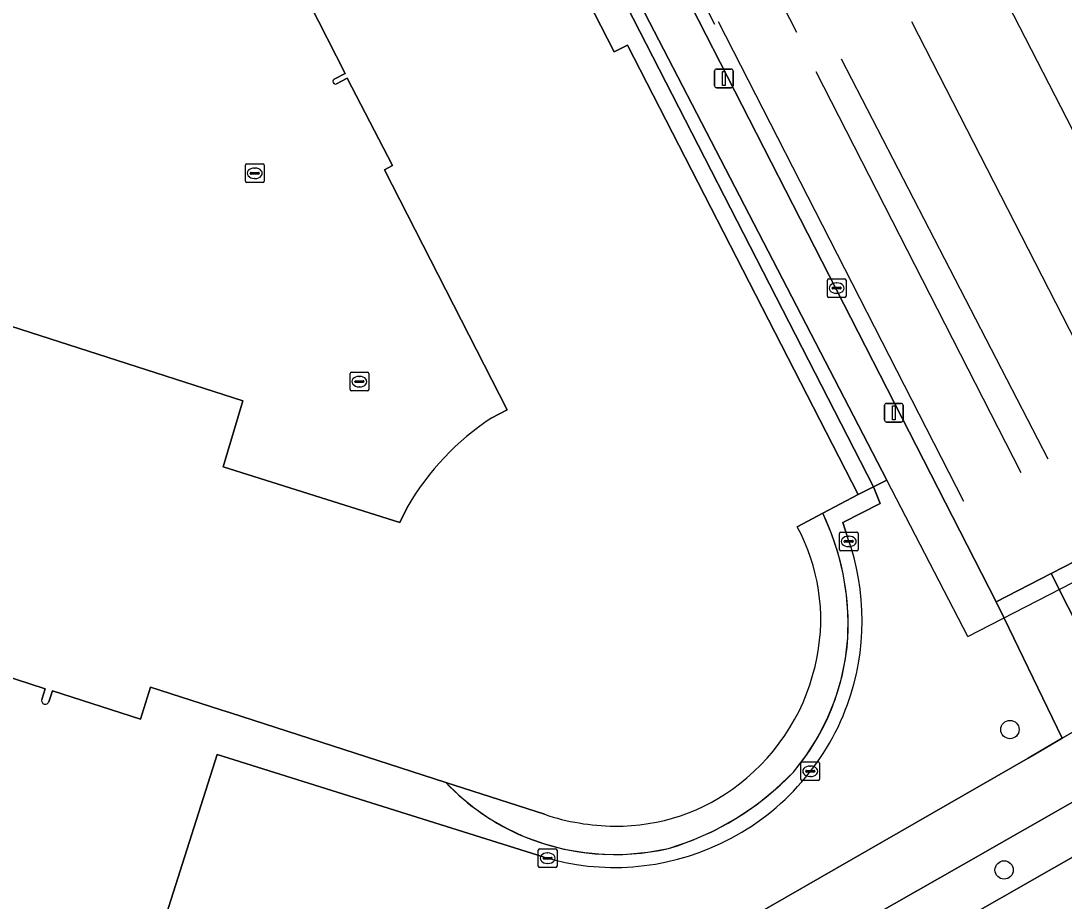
# Model space of a CAD drawing. Extents: x 158455 to 159797, y 387218 to 388672.
# Drawn here: x 159115.3 to 159171.1, y 387429.8 to 387476.9 of the extents above; entities that cross this region are included whole.
import ezdxf

# ---------------------------------------------------------------- set-up
doc = ezdxf.new("R2010")
doc.units = 0
for name, color, linetype in [('IMGEO_Berm_groen', 7, 'Continuous'), ('IMGEO_Boom', 7, 'Continuous'), ('IMGEO_Erf', 7, 'Continuous'), ('IMGEO_Fietspad_gesloten', 7, 'Continuous'), ('IMGEO_Groenvoorziening', 7, 'Continuous'), ('IMGEO_Hek', 7, 'Continuous'), ('IMGEO_Kolk', 7, 'Continuous'), ('IMGEO_Lichtmast', 7, 'Continuous'), ('IMGEO_Pand', 7, 'Continuous'), ('IMGEO_Pand_overbouw', 7, 'Continuous'), ('IMGEO_Voetpad_open', 7, 'Continuous')]:
    doc.layers.add(name, color=color, linetype=linetype)

msp = doc.modelspace()

# ---------------------------------------------------------------- linework, layer by layer
at = {"layer": 'IMGEO_Berm_groen'}
for points in [[(159234.24, 387468.767), (159238.056, 387471.25), (159237.061, 387472.889), (159226.818, 387466.995), (159215.875, 387460.73), (159203.995, 387453.943), (159193.692, 387447.889), (159181.973, 387441.041), (159175.674, 387437.482), (159165.721, 387431.786), (159149.54, 387422.59), (159144.206, 387419.576), (159137.933, 387415.973)], [(159138.856, 387413.418), (159148.579, 387419.037), (159159.159, 387425.116), (159181.898, 387438.082), (159208.553, 387453.551)]]:
    msp.add_lwpolyline(points, dxfattribs=at)
at = {"layer": 'IMGEO_Boom'}
for centre in [(159168.185, 387438.988), (159167.877, 387431.484)]:
    msp.add_circle(centre, 0.489, dxfattribs=at)
at = {"layer": 'IMGEO_Erf'}
for points in [[(159132.066, 387473.751), (159132.661, 387474.056), (159130.746, 387477.79), (159130.181, 387477.5)], [(159134.758, 387468.904), (159135.186, 387469.133), (159132.768, 387473.801), (159132.195, 387473.507)], [(159140.453, 387455.622), (159141.314, 387456.074), (159134.758, 387468.904)], [(159095.139, 387447.447), (159095.362, 387448.115), (159089.702, 387459.147), (159089.619, 387459.296), (159100.813, 387465.029), (159127.189, 387456.559), (159126.136, 387453.031), (159135.585, 387450.056), (159136.004, 387450.928)], [(159159.513, 387449.265), (159159.251, 387450.057), (159161.259, 387451.075), (159160.9, 387451.958), (159160.08, 387451.556), (159158.181, 387450.55)], [(159116.44, 387440.602), (159116.623, 387441.172), (159112.722, 387442.423), (159112.539, 387441.853)], [(159138.028, 387436.163), (159126.522, 387439.878), (159126.015, 387440.042), (159122.258, 387441.255), (159121.711, 387439.542), (159117.01, 387441.053), (159116.825, 387440.478)], [(159119.758, 387418.613), (159125.817, 387437.663), (159143.233, 387432.181)]]:
    msp.add_lwpolyline(points, dxfattribs=at)
for centre, radius, start, end in [((159132.129, 387473.628), 0.138, 117.2208, 298.5089), ((159148.205, 387443.82), 14.12, 123.2962, 149.7737), ((159145.787, 387444.583), 13.756, 357.1, 25.7083), ((159147.05, 387444.805), 13.237, 340.194, 19.6907), ((159147.101, 387444.749), 12.454, 319.8203, 356.0298), ((159116.633, 387440.541), 0.202, 162.3259, 341.9689), ((159147.058, 387444.884), 13.257, 295.2428, 339.8629), ((159145.577, 387447.259), 15.266, 286.5985, 316.3106), ((159147.059, 387444.743), 12.457, 223.5324, 247.0259), ((159147.08, 387445.103), 12.797, 247.5691, 282.9048), ((159147.05, 387444.813), 13.196, 253.1873, 295.4048)]:
    msp.add_arc(centre, radius, start, end, dxfattribs=at)
at = {"layer": 'IMGEO_Fietspad_gesloten'}
msp.add_lwpolyline([(159225.326, 387463.075), (159208.553, 387453.551), (159181.898, 387438.082), (159159.159, 387425.116), (159148.579, 387419.037), (159138.856, 387413.418), (159133.165, 387410.259), (159124.549, 387405.346), (159126.047, 387402.744), (159128.76, 387404.181), (159128.899, 387404.242), (159134.694, 387407.556), (159139.747, 387410.516), (159152.074, 387417.429), (159157.86, 387420.674), (159190.566, 387439.792), (159218.704, 387455.788), (159227.21, 387460.67)], dxfattribs=at)
at = {"layer": 'IMGEO_Groenvoorziening'}
for points in [[(159181.83, 387517.056), (159167.842, 387544.44), (159152.431, 387536.583), (159178.552, 387485.484), (159192.307, 387458.609), (159189.892, 387457.367), (159170.383, 387447.329), (159173.973, 387440.238), (159212.144, 387462.192), (159250.692, 387484.096), (159270.982, 387495.792), (159273.219, 387497.081), (159271.685, 387500), (159182.93, 387672.441)], [(159169.155, 387437.467), (159170.983, 387438.519), (159167.872, 387444.948), (159167.45, 387445.82), (159128.252, 387522.415), (159133.657, 387525.085), (159130.188, 387531.865), (159119.81, 387525.491), (159123.068, 387526.158), (159123.276, 387526.283), (159161.61, 387452.318), (159160.9, 387451.958), (159161.259, 387451.075), (159159.251, 387450.057), (159159.513, 387449.265)], [(159143.233, 387432.181), (159125.817, 387437.663), (159119.758, 387418.613)], [(159120.193, 387414.838), (159122.588, 387410.663), (159135.963, 387418.368), (159145.095, 387423.629), (159169.155, 387437.467)]]:
    msp.add_lwpolyline(points, dxfattribs=at)
msp.add_lwpolyline([(159108.669, 387518.647), (159110.177, 387515.573), (159124.499, 387522.899), (159136.249, 387500), (159160.9, 387451.958), (159161.61, 387452.318), (159123.276, 387526.283), (159123.068, 387526.158), (159119.81, 387525.491)], close=True, dxfattribs=at)
for centre, radius, start, end in [((159147.05, 387444.805), 13.237, 340.194, 19.6907), ((159147.058, 387444.884), 13.257, 295.2428, 339.8629), ((159147.05, 387444.813), 13.196, 253.1873, 295.4048)]:
    msp.add_arc(centre, radius, start, end, dxfattribs=at)
at = {"layer": 'IMGEO_Hek'}
for points in [[(159161.61, 387452.318), (159123.276, 387526.283)], [(159165.944, 387443.956), (159270.015, 387497.509)], [(159142.501, 387495.955), (159152.392, 387476.692)], [(159156.798, 387476.237), (159153.506, 387482.684)], [(159167.427, 387479.03), (159178.437, 387457.609)], [(159165.729, 387451.182), (159152.605, 387476.812)], [(159173.93, 387455.367), (159162.936, 387476.811)], [(159170.231, 387453.443), (159159.177, 387474.826)], [(159168.789, 387452.708), (159157.824, 387474.149)], [(159160.9, 387451.958), (159160.08, 387451.556)], [(159161.61, 387452.318), (159160.9, 387451.958)], [(159165.944, 387443.956), (159161.61, 387452.318)]]:
    msp.add_lwpolyline(points, dxfattribs=at)
at = {"layer": 'IMGEO_Kolk'}
for p, q in [((159127.324, 387468.293), (159127.324, 387469.145)), ((159127.399, 387469.219), (159128.251, 387469.219)), ((159128.325, 387469.145), (159128.325, 387468.293)), ((159127.583, 387468.713), (159127.583, 387468.725)), ((159128.021, 387468.676), (159127.623, 387468.676)), ((159127.626, 387468.762), (159128.024, 387468.762)), ((159127.812, 387468.999), (159127.837, 387468.999)), ((159128.067, 387468.725), (159128.067, 387468.713)), ((159128.251, 387468.219), (159127.399, 387468.219)), ((159127.835, 387468.439), (159127.81, 387468.439)), ((159158.427, 387462.156), (159158.427, 387463.008)), ((159158.502, 387463.082), (159159.354, 387463.082)), ((159159.428, 387463.008), (159159.428, 387462.156)), ((159158.686, 387462.576), (159158.686, 387462.588)), ((159159.124, 387462.539), (159158.726, 387462.539)), ((159158.729, 387462.625), (159159.127, 387462.625)), ((159158.915, 387462.862), (159158.94, 387462.862)), ((159159.17, 387462.588), (159159.17, 387462.576)), ((159159.354, 387462.082), (159158.502, 387462.082)), ((159158.938, 387462.302), (159158.913, 387462.302)), ((159132.915, 387457.157), (159132.915, 387458.009)), ((159132.99, 387458.083), (159133.842, 387458.083)), ((159133.916, 387458.009), (159133.916, 387457.157)), ((159133.174, 387457.577), (159133.174, 387457.589)), ((159133.612, 387457.54), (159133.214, 387457.54)), ((159133.217, 387457.626), (159133.615, 387457.626)), ((159133.403, 387457.863), (159133.428, 387457.863)), ((159133.658, 387457.589), (159133.658, 387457.577)), ((159133.842, 387457.083), (159132.99, 387457.083)), ((159133.426, 387457.303), (159133.401, 387457.303)), ((159159.146, 387449.543), (159159.998, 387449.543)), ((159159.071, 387448.617), (159159.071, 387449.469)), ((159159.33, 387449.037), (159159.33, 387449.049)), ((159159.768, 387449), (159159.37, 387449)), ((159159.373, 387449.086), (159159.771, 387449.086)), ((159159.559, 387449.323), (159159.584, 387449.323)), ((159159.814, 387449.049), (159159.814, 387449.037)), ((159160.072, 387449.469), (159160.072, 387448.617)), ((159159.998, 387448.543), (159159.146, 387448.543)), ((159159.582, 387448.763), (159159.557, 387448.763)), ((159157.011, 387436.331), (159157.011, 387437.183)), ((159157.086, 387437.257), (159157.938, 387437.257)), ((159157.27, 387436.751), (159157.27, 387436.763)), ((159157.708, 387436.714), (159157.31, 387436.714)), ((159157.313, 387436.8), (159157.711, 387436.8)), ((159157.499, 387437.037), (159157.524, 387437.037)), ((159157.754, 387436.763), (159157.754, 387436.751)), ((159158.012, 387437.183), (159158.012, 387436.331)), ((159157.938, 387436.257), (159157.086, 387436.257)), ((159157.522, 387436.477), (159157.497, 387436.477)), ((159142.979, 387431.686), (159142.979, 387432.538)), ((159143.054, 387432.612), (159143.906, 387432.612)), ((159143.467, 387432.392), (159143.492, 387432.392)), ((159143.98, 387432.538), (159143.98, 387431.686)), ((159143.238, 387432.106), (159143.238, 387432.118)), ((159143.676, 387432.069), (159143.278, 387432.069)), ((159143.281, 387432.155), (159143.679, 387432.155)), ((159143.49, 387431.832), (159143.465, 387431.832)), ((159143.722, 387432.118), (159143.722, 387432.106)), ((159143.906, 387431.612), (159143.054, 387431.612))]:
    msp.add_line(p, q, dxfattribs=at)
for points in [[(159127.324, 387468.293), (159127.324, 387469.145)], [(159127.399, 387469.219), (159128.251, 387469.219)], [(159128.325, 387469.145), (159128.325, 387468.293)], [(159128.251, 387468.219), (159127.399, 387468.219)], [(159158.427, 387462.156), (159158.427, 387463.008)], [(159158.502, 387463.082), (159159.354, 387463.082)], [(159159.428, 387463.008), (159159.428, 387462.156)], [(159159.354, 387462.082), (159158.502, 387462.082)], [(159132.915, 387457.157), (159132.915, 387458.009)], [(159132.99, 387458.083), (159133.842, 387458.083)], [(159133.916, 387458.009), (159133.916, 387457.157)], [(159133.842, 387457.083), (159132.99, 387457.083)], [(159159.146, 387449.543), (159159.998, 387449.543)], [(159159.071, 387448.617), (159159.071, 387449.469)], [(159160.072, 387449.469), (159160.072, 387448.617)], [(159159.998, 387448.543), (159159.146, 387448.543)], [(159157.011, 387436.331), (159157.011, 387437.183)], [(159157.086, 387437.257), (159157.938, 387437.257)], [(159158.012, 387437.183), (159158.012, 387436.331)], [(159157.938, 387436.257), (159157.086, 387436.257)], [(159142.979, 387431.686), (159142.979, 387432.538)], [(159143.054, 387432.612), (159143.906, 387432.612)], [(159143.98, 387432.538), (159143.98, 387431.686)], [(159143.906, 387431.612), (159143.054, 387431.612)]]:
    msp.add_lwpolyline(points, dxfattribs=at)
for centre, radius, start, end in [((159127.401, 387469.143), 0.0765, 91.552, 178.448), ((159127.401, 387469.143), 0.0765, 91.552, 178.448), ((159128.249, 387469.143), 0.0765, 1.552, 88.448), ((159128.249, 387469.143), 0.0765, 1.552, 88.448), ((159127.623, 387468.722), 0.0403, 85.8775, 175.7526), ((159127.62, 387468.712), 0.0366, 178.938, 274.7102), ((159128.024, 387468.719), 0.043, 264.8664, 352.4533), ((159128.028, 387468.724), 0.0386, 1.7309, 96.639), ((159127.401, 387468.295), 0.0765, 181.552, 268.448), ((159127.401, 387468.295), 0.0765, 181.552, 268.448), ((159128.249, 387468.295), 0.0765, 271.552, 358.448), ((159128.249, 387468.295), 0.0765, 271.552, 358.448), ((159158.504, 387463.006), 0.0765, 91.552, 178.448), ((159158.504, 387463.006), 0.0765, 91.552, 178.448), ((159159.352, 387463.006), 0.0765, 1.552, 88.448), ((159159.352, 387463.006), 0.0765, 1.552, 88.448), ((159158.726, 387462.585), 0.0403, 85.8775, 175.7526), ((159158.723, 387462.575), 0.0366, 178.938, 274.7102), ((159159.127, 387462.582), 0.043, 264.8664, 352.4533), ((159159.131, 387462.587), 0.0386, 1.7309, 96.639), ((159158.504, 387462.158), 0.0765, 181.552, 268.448), ((159158.504, 387462.158), 0.0765, 181.552, 268.448), ((159159.352, 387462.158), 0.0765, 271.552, 358.448), ((159159.352, 387462.158), 0.0765, 271.552, 358.448), ((159132.992, 387458.007), 0.0765, 91.552, 178.448), ((159132.992, 387458.007), 0.0765, 91.552, 178.448), ((159133.84, 387458.007), 0.0765, 1.552, 88.448), ((159133.84, 387458.007), 0.0765, 1.552, 88.448), ((159133.214, 387457.586), 0.0403, 85.8775, 175.7526), ((159133.211, 387457.576), 0.0366, 178.938, 274.7102), ((159133.615, 387457.583), 0.043, 264.8664, 352.4533), ((159133.619, 387457.588), 0.0386, 1.7309, 96.639), ((159132.992, 387457.159), 0.0765, 181.552, 268.448), ((159132.992, 387457.159), 0.0765, 181.552, 268.448), ((159133.84, 387457.159), 0.0765, 271.552, 358.448), ((159133.84, 387457.159), 0.0765, 271.552, 358.448), ((159159.148, 387449.467), 0.0765, 91.552, 178.448), ((159159.148, 387449.467), 0.0765, 91.552, 178.448), ((159159.996, 387449.467), 0.0765, 1.552, 88.448), ((159159.996, 387449.467), 0.0765, 1.552, 88.448), ((159159.37, 387449.046), 0.0403, 85.8775, 175.7526), ((159159.367, 387449.036), 0.0366, 178.938, 274.7102), ((159159.771, 387449.043), 0.043, 264.8664, 352.4533), ((159159.775, 387449.048), 0.0386, 1.7309, 96.639), ((159159.148, 387448.619), 0.0765, 181.552, 268.448), ((159159.148, 387448.619), 0.0765, 181.552, 268.448), ((159159.996, 387448.619), 0.0765, 271.552, 358.448), ((159159.996, 387448.619), 0.0765, 271.552, 358.448), ((159157.088, 387437.181), 0.0765, 91.552, 178.448), ((159157.088, 387437.181), 0.0765, 91.552, 178.448), ((159157.31, 387436.76), 0.0403, 85.8775, 175.7526), ((159157.307, 387436.75), 0.0366, 178.938, 274.7102), ((159157.711, 387436.757), 0.043, 264.8664, 352.4533), ((159157.715, 387436.762), 0.0386, 1.7309, 96.639), ((159157.936, 387437.181), 0.0765, 1.552, 88.448), ((159157.936, 387437.181), 0.0765, 1.552, 88.448), ((159157.088, 387436.333), 0.0765, 181.552, 268.448), ((159157.088, 387436.333), 0.0765, 181.552, 268.448), ((159157.936, 387436.333), 0.0765, 271.552, 358.448), ((159157.936, 387436.333), 0.0765, 271.552, 358.448), ((159143.056, 387432.536), 0.0765, 91.552, 178.448), ((159143.056, 387432.536), 0.0765, 91.552, 178.448), ((159143.904, 387432.536), 0.0765, 1.552, 88.448), ((159143.904, 387432.536), 0.0765, 1.552, 88.448), ((159143.278, 387432.115), 0.0403, 85.8775, 175.7526), ((159143.275, 387432.105), 0.0366, 178.938, 274.7102), ((159143.679, 387432.112), 0.043, 264.8664, 352.4533), ((159143.683, 387432.117), 0.0386, 1.7309, 96.639), ((159143.056, 387431.688), 0.0765, 181.552, 268.448), ((159143.056, 387431.688), 0.0765, 181.552, 268.448), ((159143.904, 387431.688), 0.0765, 271.552, 358.448), ((159143.904, 387431.688), 0.0765, 271.552, 358.448)]:
    msp.add_arc(centre, radius, start, end, dxfattribs=at)
for centre, major_axis, ratio, start_param, end_param in [((159127.811, 387468.719), (-0.387, 0.002), 0.722429, 4.712389, 7.853982), ((159127.836, 387468.719), (-0.39, 0.002), 0.717154, 1.570796, 4.712389), ((159158.914, 387462.582), (-0.387, 0.002), 0.722429, 4.712389, 7.853982), ((159158.939, 387462.582), (-0.39, 0.002), 0.717154, 1.570796, 4.712389), ((159133.402, 387457.583), (-0.387, 0.002), 0.722429, 4.712389, 7.853982), ((159133.427, 387457.583), (-0.39, 0.002), 0.717154, 1.570796, 4.712389), ((159159.558, 387449.043), (-0.387, 0.002), 0.722429, 4.712389, 7.853982), ((159159.583, 387449.043), (-0.39, 0.002), 0.717154, 1.570796, 4.712389), ((159157.498, 387436.757), (-0.387, 0.002), 0.722429, 4.712389, 7.853982), ((159157.523, 387436.757), (-0.39, 0.002), 0.717154, 1.570796, 4.712389), ((159143.466, 387432.112), (-0.387, 0.002), 0.722429, 4.712389, 7.853982), ((159143.491, 387432.112), (-0.39, 0.002), 0.717154, 1.570796, 4.712389)]:
    msp.add_ellipse(centre, major_axis=major_axis, ratio=ratio, start_param=start_param, end_param=end_param, dxfattribs=at)
at = {"layer": 'IMGEO_Lichtmast'}
for p, q in [((159152.401, 387473.388), (159152.401, 387474.188)), ((159152.401, 387474.188), (159152.401, 387473.388)), ((159152.501, 387474.288), (159153.291, 387474.288)), ((159153.291, 387474.288), (159152.501, 387474.288)), ((159153.391, 387474.188), (159153.391, 387473.388)), ((159153.391, 387473.388), (159153.391, 387474.188)), ((159153.291, 387473.288), (159152.501, 387473.288)), ((159152.501, 387473.288), (159153.291, 387473.288)), ((159161.486, 387455.52), (159161.486, 387456.32)), ((159161.486, 387456.32), (159161.486, 387455.52)), ((159161.586, 387456.42), (159162.376, 387456.42)), ((159162.376, 387456.42), (159161.586, 387456.42)), ((159162.476, 387456.32), (159162.476, 387455.52)), ((159162.476, 387455.52), (159162.476, 387456.32)), ((159162.376, 387455.42), (159161.586, 387455.42)), ((159161.586, 387455.42), (159162.376, 387455.42))]:
    msp.add_line(p, q, dxfattribs=at)
for points in [[(159152.821, 387474.163), (159152.971, 387474.163), (159152.971, 387473.413), (159152.821, 387473.413), (159152.821, 387474.163)], [(159161.906, 387456.295), (159162.056, 387456.295), (159162.056, 387455.545), (159161.906, 387455.545), (159161.906, 387456.295)]]:
    msp.add_lwpolyline(points, dxfattribs=at)
for centre, start, end in [((159152.501, 387474.188), 90, 180), ((159152.501, 387474.188), 90, 180), ((159153.291, 387474.188), 0, 90), ((159153.291, 387474.188), 360, 90), ((159152.501, 387473.388), 180, 270), ((159152.501, 387473.388), 180, 270), ((159153.291, 387473.388), 270, 0), ((159153.291, 387473.388), 270, 0), ((159161.586, 387456.32), 90, 180), ((159161.586, 387456.32), 90, 180), ((159162.376, 387456.32), 0, 90), ((159162.376, 387456.32), 360, 90), ((159161.586, 387455.52), 180, 270), ((159161.586, 387455.52), 180, 270), ((159162.376, 387455.52), 270, 0), ((159162.376, 387455.52), 270, 0)]:
    msp.add_arc(centre, 0.1, start, end, dxfattribs=at)
at = {"layer": 'IMGEO_Pand'}
for points in [[(159156.811, 387449.824), (159158.181, 387450.55), (159160.08, 387451.556), (159147.747, 387475.562), (159147.042, 387475.201), (159134.325, 387500), (159123.765, 387520.592), (159111.908, 387514.526), (159112, 387514.346), (159114.173, 387510.11), (159113.583, 387509.807)], [(159130.181, 387477.5), (159130.746, 387477.79), (159132.661, 387474.056), (159132.066, 387473.751)], [(159132.195, 387473.507), (159132.768, 387473.801), (159135.186, 387469.133), (159134.758, 387468.904), (159141.314, 387456.074), (159140.453, 387455.622)], [(159127.189, 387456.559), (159100.813, 387465.029), (159089.619, 387459.296), (159089.702, 387459.147), (159095.362, 387448.115), (159095.139, 387447.447)], [(159136.004, 387450.928), (159135.585, 387450.056), (159126.136, 387453.031), (159127.189, 387456.559)], [(159112.539, 387441.853), (159112.722, 387442.423), (159116.623, 387441.172), (159116.44, 387440.602)], [(159116.825, 387440.478), (159117.01, 387441.053), (159121.711, 387439.542), (159122.258, 387441.255), (159126.015, 387440.042), (159126.522, 387439.878), (159138.028, 387436.163), (159143.312, 387434.457)]]:
    msp.add_lwpolyline(points, dxfattribs=at)
for centre, radius, start, end in [((159132.129, 387473.628), 0.138, 117.2208, 298.5089), ((159148.205, 387443.82), 14.12, 123.2962, 149.7737), ((159147.814, 387444.888), 10.262, 348.6407, 28.7501), ((159146.926, 387444.897), 11.135, 307.6296, 349.4969), ((159116.633, 387440.541), 0.202, 162.3259, 341.9689), ((159147.178, 387444.471), 10.645, 269.3343, 307.9577), ((159147.161, 387445.893), 12.067, 251.3969, 269.4898)]:
    msp.add_arc(centre, radius, start, end, dxfattribs=at)
at = {"layer": 'IMGEO_Pand_overbouw'}
for points in [[(159143.312, 387434.457), (159138.028, 387436.163), (159138.761, 387435.452), (159139.55, 387434.804), (159140.39, 387434.222), (159141.274, 387433.711), (159142.197, 387433.274), (159143.257, 387432.89), (159144.346, 387432.601), (159145.457, 387432.409), (159146.58, 387432.316), (159147.707, 387432.321), (159148.829, 387432.426), (159149.938, 387432.629), (159151.185, 387433.06), (159152.389, 387433.597), (159153.543, 387434.236), (159154.638, 387434.972), (159155.665, 387435.8), (159156.616, 387436.714), (159157.302, 387437.605), (159157.904, 387438.553), (159158.419, 387439.553), (159158.841, 387440.594), (159159.168, 387441.67), (159159.397, 387442.77), (159159.525, 387443.887), (159159.535, 387445.031), (159159.45, 387446.173), (159159.271, 387447.303), (159158.998, 387448.414), (159158.634, 387449.499), (159158.181, 387450.55)], [(159158.181, 387450.55), (159156.811, 387449.824)]]:
    msp.add_lwpolyline(points, dxfattribs=at)
for centre, radius, start, end in [((159147.814, 387444.888), 10.262, 348.6407, 28.7501), ((159146.926, 387444.897), 11.135, 307.6296, 349.4969), ((159147.178, 387444.471), 10.645, 269.3343, 307.9577), ((159147.161, 387445.893), 12.067, 251.3969, 269.4898)]:
    msp.add_arc(centre, radius, start, end, dxfattribs=at)
at = {"layer": 'IMGEO_Voetpad_open'}
for points in [[(159155.38, 387548.834), (159139.324, 387544.489), (159139.992, 387543.233), (159139.101, 387542.753), (159141.541, 387537.995), (159130.188, 387531.865), (159133.657, 387525.085), (159128.252, 387522.415), (159167.45, 387445.82), (159170.383, 387447.329), (159189.892, 387457.367), (159192.307, 387458.609), (159178.552, 387485.484), (159152.431, 387536.583), (159152.117, 387537.197), (159167.529, 387545.053), (159167.842, 387544.44), (159181.83, 387517.056)], [(159105.773, 387511.152), (159112, 387514.346), (159111.908, 387514.526), (159123.765, 387520.592), (159134.325, 387500), (159147.042, 387475.201), (159147.747, 387475.562), (159160.08, 387451.556), (159160.9, 387451.958), (159136.249, 387500), (159124.499, 387522.899), (159110.177, 387515.573), (159108.669, 387518.647), (159100.98, 387513.924), (159100.182, 387513.436)], [(159261.571, 387487.033), (159272.1, 387493.043), (159276.843, 387495.751), (159275.472, 387498.379), (159273.219, 387497.081), (159270.982, 387495.792), (159250.692, 387484.096), (159212.144, 387462.192), (159173.973, 387440.238), (159170.983, 387438.519), (159169.155, 387437.467), (159145.095, 387423.629), (159135.963, 387418.368), (159122.588, 387410.663), (159122.482, 387410.602), (159122.102, 387406.886), (159122.292, 387406.997), (159131.893, 387412.507)], [(159137.933, 387415.973), (159144.206, 387419.576), (159149.54, 387422.59), (159165.721, 387431.786), (159175.674, 387437.482), (159181.973, 387441.041), (159193.692, 387447.889), (159203.995, 387453.943)], [(159158.181, 387450.55), (159156.811, 387449.824)], [(159143.312, 387434.457), (159138.028, 387436.163)]]:
    msp.add_lwpolyline(points, dxfattribs=at)
msp.add_lwpolyline([(159170.383, 387447.329), (159167.45, 387445.82), (159167.872, 387444.948), (159170.983, 387438.519), (159173.973, 387440.238)], close=True, dxfattribs=at)
for centre, radius, start, end in [((159145.787, 387444.583), 13.756, 357.1, 25.7083), ((159147.814, 387444.888), 10.262, 348.6407, 28.7501), ((159147.101, 387444.749), 12.454, 319.8203, 356.0298), ((159146.926, 387444.897), 11.135, 307.6296, 349.4969), ((159145.577, 387447.259), 15.266, 286.5985, 316.3106), ((159147.059, 387444.743), 12.457, 223.5324, 247.0259), ((159147.178, 387444.471), 10.645, 269.3343, 307.9577), ((159147.161, 387445.893), 12.067, 251.3969, 269.4898), ((159147.08, 387445.103), 12.797, 247.5691, 282.9048)]:
    msp.add_arc(centre, radius, start, end, dxfattribs=at)

doc.saveas('drawing.dxf')
